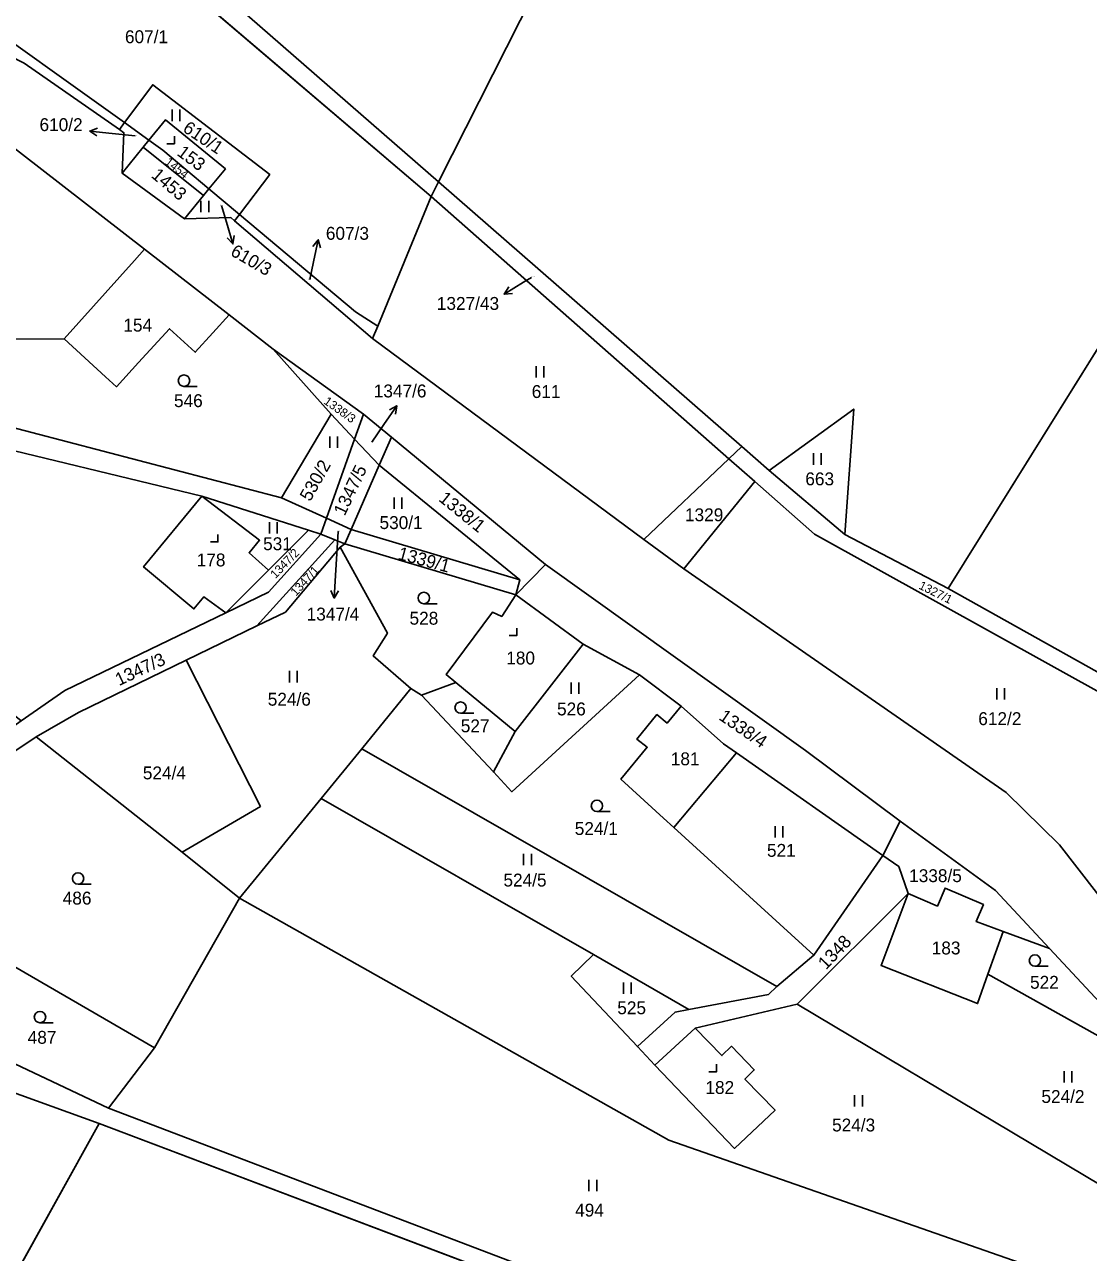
# Model space of a CAD drawing. Extents: x -588699 to -585793, y -1060280 to -1056731.
# Drawn here: x -586575.1 to -586434.8, y -1058797.6 to -1058635.6 of the extents above; entities that cross this region are included whole.
import ezdxf

# ---------------------------------------------------------------- set-up
doc = ezdxf.new("R2010")
doc.units = 0
for name, color, linetype in [('Druh pozemku', 7, 'Continuous'), ('Lesy', 7, 'Continuous'), ('Parcela nároku', 7, 'Continuous'), ('Parcelní číslo', 7, 'Continuous')]:
    doc.layers.add(name, color=color, linetype=linetype)

msp = doc.modelspace()

# ---------------------------------------------------------------- linework, layer by layer
at = {"layer": 'Druh pozemku'}
for p, q in [((-586555.68, -1058646.84), (-586555.68, -1058648.34)), ((-586554.66, -1058648.34), (-586554.66, -1058646.84)), ((-586551.86, -1058658.88), (-586551.86, -1058660.38)), ((-586550.83, -1058660.38), (-586550.83, -1058658.88)), ((-586507.63, -1058680.68), (-586507.63, -1058682.18)), ((-586506.6, -1058682.18), (-586506.6, -1058680.68)), ((-586552.35, -1058683.35), (-586554.1, -1058683.35)), ((-586534.85, -1058689.98), (-586534.85, -1058691.48)), ((-586533.83, -1058691.48), (-586533.83, -1058689.98)), ((-586471.04, -1058692.19), (-586471.04, -1058693.69)), ((-586470.02, -1058693.69), (-586470.02, -1058692.19)), ((-586526.38, -1058698.01), (-586526.38, -1058699.51)), ((-586525.35, -1058699.51), (-586525.35, -1058698.01)), ((-586542.83, -1058701.26), (-586542.83, -1058702.76)), ((-586541.81, -1058702.76), (-586541.81, -1058701.26)), ((-586520.71, -1058712.03), (-586522.46, -1058712.03)), ((-586540.19, -1058720.91), (-586540.19, -1058722.41)), ((-586539.17, -1058722.41), (-586539.17, -1058720.91)), ((-586503.02, -1058722.42), (-586503.02, -1058723.92)), ((-586501.99, -1058723.92), (-586501.99, -1058722.42)), ((-586446.84, -1058723.19), (-586446.84, -1058724.69)), ((-586445.82, -1058724.69), (-586445.82, -1058723.19)), ((-586515.85, -1058726.49), (-586517.6, -1058726.49)), ((-586497.86, -1058739.45), (-586499.61, -1058739.45)), ((-586476.09, -1058741.39), (-586476.09, -1058742.89)), ((-586475.07, -1058742.89), (-586475.07, -1058741.39)), ((-586509.29, -1058745.05), (-586509.29, -1058746.55)), ((-586508.27, -1058746.55), (-586508.27, -1058745.05)), ((-586566.33, -1058749.04), (-586568.08, -1058749.04)), ((-586440.07, -1058759.87), (-586441.82, -1058759.87)), ((-586496.11, -1058762.02), (-586496.11, -1058763.52)), ((-586495.08, -1058763.52), (-586495.08, -1058762.02)), ((-586571.35, -1058767.33), (-586573.1, -1058767.33)), ((-586437.96, -1058773.72), (-586437.96, -1058775.22)), ((-586436.94, -1058775.22), (-586436.94, -1058773.72)), ((-586465.61, -1058776.89), (-586465.61, -1058778.39)), ((-586464.58, -1058778.39), (-586464.58, -1058776.89)), ((-586500.67, -1058788.05), (-586500.67, -1058789.55)), ((-586499.65, -1058789.55), (-586499.65, -1058788.05))]:
    msp.add_line(p, q, dxfattribs=at)
for points in [[(-586556.37, -1058651.34), (-586555.37, -1058651.34), (-586555.37, -1058650.34)], [(-586550.62, -1058703.88), (-586549.62, -1058703.88), (-586549.62, -1058702.88)], [(-586511.19, -1058716.25), (-586510.19, -1058716.25), (-586510.19, -1058715.25)], [(-586484.84, -1058773.81), (-586483.84, -1058773.81), (-586483.84, -1058772.81)]]:
    msp.add_lwpolyline(points, dxfattribs=at)
for centre in [(-586554.1, -1058682.6), (-586522.46, -1058711.28), (-586517.6, -1058725.74), (-586499.61, -1058738.7), (-586568.08, -1058748.29), (-586441.82, -1058759.12), (-586573.1, -1058766.58)]:
    msp.add_circle(centre, 0.75, dxfattribs=at)
at = {"layer": 'Lesy'}
for p, q in [((-586565.57, -1058620.73), (-586543.52, -1058639.5)), ((-586543.52, -1058639.5), (-586521.47, -1058658.28)), ((-586453.29, -1058710.03), (-586409.84, -1058640.32)), ((-586521.47, -1058658.28), (-586520.5, -1058656.37)), ((-586520.5, -1058656.37), (-586480.5, -1058691.28)), ((-586480.5, -1058691.28), (-586476.88, -1058694.44)), ((-586476.88, -1058694.44), (-586466.89, -1058702.91)), ((-586466.89, -1058702.91), (-586453.29, -1058710.03)), ((-586565.27, -1058780.61), (-586582.39, -1058811.42)), ((-586495.05, -1058807.2), (-586565.27, -1058780.61))]:
    msp.add_line(p, q, dxfattribs=at)
at = {"layer": 'Parcela nároku'}
for points in [[(-586384.19, -1058261.29), (-586418.67, -1058240.15), (-586441.31, -1058227.86), (-586465.73, -1058367.03), (-586479.41, -1058408.1), (-586491.73, -1058437.43), (-586514.4, -1058478.89), (-586533.36, -1058501.38), (-586546.66, -1058525.82), (-586562.69, -1058562), (-586570.47, -1058584.93), (-586558.5, -1058593.92), (-586556.26, -1058589.51), (-586547, -1058595.39), (-586561.85, -1058620.29), (-586520.5, -1058656.37), (-586502.57, -1058620.88), (-586453.56, -1058551.24), (-586421.78, -1058450.97)], [(-586695.54, -1058570.75), (-586723.01, -1058563.64), (-586723.97, -1058565.5), (-586701.18, -1058571.25), (-586663.07, -1058584.46), (-586649.29, -1058589.84), (-586616.31, -1058599.2), (-586600.16, -1058603.78), (-586584.46, -1058609.63), (-586574.88, -1058615.69), (-586569.97, -1058617.96), (-586565.57, -1058620.73), (-586521.47, -1058658.28), (-586520.5, -1058656.37), (-586561.85, -1058620.29), (-586566.13, -1058616.55), (-586566.86, -1058616.12), (-586567.54, -1058615.71), (-586570.85, -1058613.91), (-586582.12, -1058607.98), (-586593.62, -1058603.21), (-586614.58, -1058596.16), (-586676.13, -1058576.31)], [(-586597.95, -1058625.16), (-586584.01, -1058632.77), (-586561.96, -1058648.55), (-586562.62, -1058649.44), (-586575.18, -1058640.72), (-586602.99, -1058626.52), (-586665.54, -1058591.33), (-586664.46, -1058588.32), (-586623.04, -1058611.28), (-586607.59, -1058619.84), (-586605.96, -1058620.74), (-586600.89, -1058623.54)], [(-586546.79, -1058660.66), (-586542.78, -1058655.4), (-586558.23, -1058643.56), (-586561.96, -1058648.55), (-586584.01, -1058632.77), (-586597.95, -1058625.16), (-586600.89, -1058623.54), (-586599.59, -1058622.65), (-586599.28, -1058622.47), (-586597.4, -1058621.75), (-586595.42, -1058621.47), (-586586.5, -1058620.91), (-586577.55, -1058620.34), (-586574.63, -1058619.84), (-586571.82, -1058618.84), (-586569.97, -1058617.96), (-586565.57, -1058620.73), (-586521.47, -1058658.28), (-586528.54, -1058675.42), (-586531.47, -1058673.53)], [(-586604.33, -1058636.33), (-586629.39, -1058669.03), (-586622.19, -1058678.18), (-586611.05, -1058684.49), (-586583.61, -1058687), (-586593.33, -1058677.12), (-586569.93, -1058677.07), (-586560.64, -1058666.75), (-586559.3, -1058665.26), (-586580.93, -1058648.48)], [(-586410.57, -1058669.52), (-586415.81, -1058666.33), (-586405.17, -1058648.81), (-586398.83, -1058652.55), (-586396.17, -1058648.17), (-586398.87, -1058646.62), (-586409.84, -1058640.32), (-586453.29, -1058710.03), (-586423.23, -1058726.84), (-586397.39, -1058683.42), (-586401.38, -1058681.22), (-586398.73, -1058676.74)], [(-586548.63, -1058654.65), (-586550.8, -1058657.3), (-586546.79, -1058660.66), (-586542.78, -1058655.4), (-586558.23, -1058643.56), (-586561.96, -1058648.55), (-586558.73, -1058650.87), (-586556.54, -1058648.19)], [(-586562.62, -1058649.44), (-586561.96, -1058648.55), (-586558.73, -1058650.87), (-586559.49, -1058651.81), (-586562.26, -1058655.2), (-586562.02, -1058649.89)], [(-586558.73, -1058650.87), (-586556.54, -1058648.19), (-586548.63, -1058654.65), (-586550.8, -1058657.3), (-586556.88, -1058652.19)], [(-586559.49, -1058651.81), (-586558.73, -1058650.87), (-586556.88, -1058652.19), (-586550.8, -1058657.3), (-586551.52, -1058658.17)], [(-586551.52, -1058658.17), (-586559.49, -1058651.81), (-586562.26, -1058655.2), (-586554.04, -1058661.25)], [(-586554.04, -1058661.25), (-586551.52, -1058658.17), (-586550.8, -1058657.3), (-586546.79, -1058660.66), (-586547.43, -1058661.49), (-586547.94, -1058661.08)], [(-586521.47, -1058658.28), (-586520.5, -1058656.37), (-586480.5, -1058691.28), (-586482.21, -1058692.9)], [(-586528.54, -1058675.42), (-586529.21, -1058677.03), (-586493.41, -1058703.55), (-586482.21, -1058692.9), (-586521.47, -1058658.28)], [(-586531.47, -1058673.53), (-586528.54, -1058675.42), (-586529.21, -1058677.03), (-586547.43, -1058661.49), (-586546.79, -1058660.66)], [(-586560.64, -1058666.75), (-586559.3, -1058665.26), (-586548.16, -1058673.91), (-586550.3, -1058676.3), (-586552.61, -1058678.86), (-586556, -1058675.75), (-586560.09, -1058680.21), (-586563.02, -1058683.41), (-586564.47, -1058682.08), (-586569.93, -1058677.07)], [(-586629.39, -1058669.03), (-586622.19, -1058678.18), (-586611.05, -1058684.49), (-586583.61, -1058687), (-586541.24, -1058698.07), (-586535.29, -1058700.76), (-586536.03, -1058702.84), (-586537.65, -1058702.32), (-586551.75, -1058697.84), (-586583.39, -1058690.19), (-586610.09, -1058688.31), (-586623.54, -1058680.6), (-586631.72, -1058674.86), (-586632.17, -1058672.66)], [(-586548.16, -1058673.91), (-586542.32, -1058678.44), (-586534.7, -1058687.04), (-586541.24, -1058698.07), (-586583.61, -1058687), (-586593.33, -1058677.12), (-586569.93, -1058677.07), (-586564.47, -1058682.08), (-586563.02, -1058683.41), (-586560.09, -1058680.21), (-586556, -1058675.75), (-586552.61, -1058678.86), (-586550.3, -1058676.3)], [(-586530.42, -1058687.01), (-586542.32, -1058678.44), (-586534.7, -1058687.04), (-586531.59, -1058690.31)], [(-586623.54, -1058680.6), (-586627.51, -1058684.38), (-586620.49, -1058689.29), (-586605.29, -1058703.42), (-586575.6, -1058727.47), (-586569.84, -1058723.49), (-586548.56, -1058713.23), (-586551.47, -1058711.11), (-586552.78, -1058712.71), (-586559.44, -1058707.18), (-586551.75, -1058697.84), (-586583.39, -1058690.19), (-586610.09, -1058688.31)], [(-586476.88, -1058694.44), (-586465.74, -1058686.35), (-586466.89, -1058702.91)], [(-586541.24, -1058698.07), (-586534.7, -1058687.04), (-586531.59, -1058690.31), (-586535.29, -1058700.76)], [(-586526.71, -1058690.04), (-586530.42, -1058687.01), (-586531.59, -1058690.31), (-586528.33, -1058693.74)], [(-586531.59, -1058690.31), (-586535.29, -1058700.76), (-586532.04, -1058702.24), (-586528.33, -1058693.74)], [(-586528.33, -1058693.74), (-586526.71, -1058690.04), (-586506.38, -1058706.88), (-586510.33, -1058710.87), (-586509.78, -1058708.88)], [(-586466.89, -1058702.91), (-586476.88, -1058694.44), (-586480.5, -1058691.28), (-586482.21, -1058692.9), (-586478.78, -1058695.92), (-586470.92, -1058702.85), (-586408.45, -1058737.5), (-586391.83, -1058744.03), (-586390.54, -1058742.72), (-586407.04, -1058735.71), (-586423.23, -1058726.84), (-586453.29, -1058710.03)], [(-586493.41, -1058703.55), (-586482.21, -1058692.9), (-586478.78, -1058695.92), (-586488.15, -1058707.45)], [(-586509.78, -1058708.88), (-586528.33, -1058693.74), (-586532.04, -1058702.24)], [(-586470.92, -1058702.85), (-586408.45, -1058737.5), (-586391.83, -1058744.03), (-586400.77, -1058758.77), (-586424.85, -1058746.15), (-586431.1, -1058753.5), (-586438.6, -1058743.85), (-586445.6, -1058736.95), (-586488.15, -1058707.45), (-586478.78, -1058695.92)], [(-586559.44, -1058707.18), (-586551.75, -1058697.84), (-586544.13, -1058703.65), (-586545.51, -1058705.32), (-586542.95, -1058707.62), (-586548.56, -1058713.23), (-586551.47, -1058711.11), (-586552.78, -1058712.71)], [(-586544.13, -1058703.65), (-586545.51, -1058705.32), (-586542.95, -1058707.62), (-586537.65, -1058702.32), (-586551.75, -1058697.84)], [(-586536.03, -1058702.84), (-586535.29, -1058700.76), (-586532.04, -1058702.24), (-586532.87, -1058704.14), (-586534.19, -1058703.6)], [(-586575.6, -1058727.47), (-586587.34, -1058735.8), (-586608.24, -1058752.75), (-586606, -1058754.58), (-586601.31, -1058750.5), (-586583, -1058735.87), (-586573.59, -1058729.61), (-586568.01, -1058726.38), (-586553.83, -1058719.5), (-586544.49, -1058714.97), (-586534.19, -1058703.6), (-586536.03, -1058702.84), (-586542.94, -1058710.52), (-586548.56, -1058713.23), (-586569.84, -1058723.49)], [(-586548.56, -1058713.23), (-586542.95, -1058707.62), (-586537.65, -1058702.32), (-586536.03, -1058702.84), (-586542.94, -1058710.52)], [(-586509.78, -1058708.88), (-586532.04, -1058702.24), (-586532.87, -1058704.14), (-586510.33, -1058710.87)], [(-586544.49, -1058714.97), (-586534.19, -1058703.6), (-586532.87, -1058704.14), (-586533.49, -1058704.57), (-586540.71, -1058713.13)], [(-586533.49, -1058704.57), (-586532.87, -1058704.14), (-586510.33, -1058710.87), (-586512.18, -1058713.7), (-586513.41, -1058713.15), (-586519.52, -1058721.37), (-586518.23, -1058722.44), (-586522.75, -1058724.1), (-586524.18, -1058723.24), (-586529.12, -1058718.93), (-586527.27, -1058715.94)], [(-586540.71, -1058713.13), (-586533.49, -1058704.57), (-586527.27, -1058715.94), (-586529.12, -1058718.93), (-586524.18, -1058723.24), (-586530.64, -1058731.18), (-586536, -1058737.73), (-586546.76, -1058750.88), (-586554.32, -1058744.8), (-586544.01, -1058738.79), (-586553.83, -1058719.5), (-586544.49, -1058714.97)], [(-586506.38, -1058706.88), (-586510.33, -1058710.87), (-586501.42, -1058717.36), (-586494.01, -1058721.42), (-586488.52, -1058725.56), (-586482.93, -1058730.54), (-586481.22, -1058731.69), (-586461.88, -1058745.26), (-586459.59, -1058740.72), (-586472.09, -1058731.41)], [(-586513.41, -1058713.15), (-586512.18, -1058713.7), (-586510.33, -1058710.87), (-586501.42, -1058717.36), (-586510.42, -1058728.88), (-586518.23, -1058722.44), (-586519.52, -1058721.37)], [(-586501.42, -1058717.36), (-586510.42, -1058728.88), (-586513.28, -1058734.23), (-586510.84, -1058736.84), (-586494.01, -1058721.42)], [(-586544.01, -1058738.79), (-586553.83, -1058719.5), (-586568.01, -1058726.38), (-586573.59, -1058729.61), (-586554.32, -1058744.8)], [(-586492.98, -1058730.98), (-586494.33, -1058729.92), (-586491.69, -1058726.66), (-586490.35, -1058727.78), (-586488.52, -1058725.56), (-586494.01, -1058721.42), (-586510.84, -1058736.84), (-586513.28, -1058734.23), (-586522.75, -1058724.1), (-586524.18, -1058723.24), (-586530.64, -1058731.18), (-586475.87, -1058762.55), (-586470.99, -1058758.43), (-586489.48, -1058741.56), (-586490.82, -1058740.34), (-586496.45, -1058735.2)], [(-586522.75, -1058724.1), (-586518.23, -1058722.44), (-586510.42, -1058728.88), (-586513.28, -1058734.23)], [(-586482.93, -1058730.54), (-586488.52, -1058725.56), (-586490.35, -1058727.78), (-586491.69, -1058726.66), (-586494.33, -1058729.92), (-586492.98, -1058730.98), (-586496.45, -1058735.2), (-586490.82, -1058740.34), (-586489.48, -1058741.56), (-586481.22, -1058731.69)], [(-586583, -1058735.87), (-586573.59, -1058729.61), (-586554.32, -1058744.8), (-586546.76, -1058750.88), (-586558, -1058770.65), (-586580.88, -1058757.4), (-586588.9, -1058751.81), (-586590.67, -1058754.35), (-586596.95, -1058749.97), (-586598.64, -1058752.26), (-586601.31, -1058750.5)], [(-586530.64, -1058731.18), (-586536, -1058737.73), (-586500.07, -1058758.34), (-586487.47, -1058765.56), (-586476.99, -1058763.59), (-586475.87, -1058762.55)], [(-586461.88, -1058745.26), (-586481.22, -1058731.69), (-586489.48, -1058741.56), (-586470.99, -1058758.43)], [(-586494.27, -1058770.47), (-586491.99, -1058772.91), (-586481.47, -1058783.92), (-586476.12, -1058778.86), (-586480.09, -1058774.77), (-586478.86, -1058773.56), (-586481.88, -1058770.42), (-586483.12, -1058771.65), (-586486.65, -1058768.06), (-586473.21, -1058764.89), (-586411.55, -1058801.66), (-586414.16, -1058809.35), (-586490.14, -1058782.82), (-586546.76, -1058750.88), (-586536, -1058737.73), (-586500.07, -1058758.34), (-586503, -1058761.17)], [(-586459.59, -1058740.72), (-586447.03, -1058749.88), (-586439.92, -1058757.51), (-586446.03, -1058755.27), (-586449.57, -1058753.97), (-586448.62, -1058751.73), (-586453.68, -1058749.56), (-586454.69, -1058751.93), (-586458.53, -1058750.26), (-586459.78, -1058746.71), (-586461.88, -1058745.26)], [(-586476.99, -1058763.59), (-586475.87, -1058762.55), (-586470.99, -1058758.43), (-586461.88, -1058745.26), (-586459.78, -1058746.71), (-586458.53, -1058750.26), (-586473.21, -1058764.89), (-586486.65, -1058768.06), (-586491.99, -1058772.91), (-586494.27, -1058770.47), (-586489.31, -1058765.91), (-586487.47, -1058765.56)], [(-586453.68, -1058749.56), (-586454.69, -1058751.93), (-586458.53, -1058750.26), (-586462.12, -1058759.77), (-586449.39, -1058764.8), (-586448.02, -1058760.9), (-586446.03, -1058755.27), (-586449.57, -1058753.97), (-586448.62, -1058751.73)], [(-586546.76, -1058750.88), (-586490.14, -1058782.82), (-586414.16, -1058809.35), (-586430.2, -1058806.03), (-586446.69, -1058815.09), (-586447.32, -1058823.07), (-586564.07, -1058778.59), (-586558, -1058770.65)], [(-586448.02, -1058760.9), (-586431.3, -1058770.3), (-586430.27, -1058767.88), (-586425.65, -1058772.84), (-586411.04, -1058780.99), (-586410.09, -1058791.78), (-586411.55, -1058801.66), (-586473.21, -1058764.89), (-586458.53, -1058750.26), (-586462.12, -1058759.77), (-586449.39, -1058764.8)], [(-586448.02, -1058760.9), (-586446.03, -1058755.27), (-586439.92, -1058757.51), (-586430.27, -1058767.88), (-586431.3, -1058770.3)], [(-586580.88, -1058757.4), (-586558, -1058770.65), (-586564.07, -1058778.59), (-586587.17, -1058767.71), (-586584.55, -1058764.03), (-586581.45, -1058765.9), (-586578.9, -1058761.33), (-586582.16, -1058759.24)], [(-586500.07, -1058758.34), (-586487.47, -1058765.56), (-586489.31, -1058765.91), (-586494.27, -1058770.47), (-586503, -1058761.17)], [(-586476.12, -1058778.86), (-586480.09, -1058774.77), (-586478.86, -1058773.56), (-586481.88, -1058770.42), (-586483.12, -1058771.65), (-586486.65, -1058768.06), (-586491.99, -1058772.91), (-586481.47, -1058783.92)], [(-586628.98, -1058780.48), (-586644.52, -1058801.5), (-586674.36, -1058859.75), (-586676.24, -1058869.35), (-586676.18, -1058876.91), (-586610.33, -1058861.7), (-586565.27, -1058780.61), (-586592.71, -1058770.73), (-586604.81, -1058784.17), (-586607.85, -1058781.62), (-586619.73, -1058773.04), (-586622.18, -1058771.27)], [(-586502.31, -1058819.61), (-586485.18, -1058841.82), (-586610.33, -1058861.7), (-586565.27, -1058780.61), (-586495.05, -1058807.2)]]:
    msp.add_lwpolyline(points, close=True, dxfattribs=at)
for points in [[(-586421.78, -1058450.97), (-586453.56, -1058551.24), (-586502.57, -1058620.88), (-586520.5, -1058656.37), (-586480.5, -1058691.28), (-586476.88, -1058694.44), (-586465.74, -1058686.35), (-586466.89, -1058702.91), (-586453.29, -1058710.03), (-586409.84, -1058640.32), (-586398.87, -1058646.62), (-586377.28, -1058645.37), (-586368.48, -1058651.09), (-586357.64, -1058633.94), (-586351.82, -1058623.75), (-586349.88, -1058606.93), (-586357.96, -1058599.65), (-586348.75, -1058596.58), (-586351.64, -1058582.85), (-586348.03, -1058556.69), (-586345.17, -1058550.32), (-586335.85, -1058529.42)], [(-586665.54, -1058591.33), (-586602.99, -1058626.52), (-586575.18, -1058640.72), (-586562.62, -1058649.44), (-586562.02, -1058649.89), (-586562.26, -1058655.2), (-586554.04, -1058661.25), (-586547.94, -1058661.08), (-586547.43, -1058661.49), (-586529.21, -1058677.03), (-586493.41, -1058703.55), (-586488.15, -1058707.45), (-586445.6, -1058736.95), (-586438.6, -1058743.85), (-586431.1, -1058753.5)], [(-586373.84, -1058798.77), (-586399.97, -1058787.16), (-586403.04, -1058785.45), (-586407.1, -1058783.18), (-586411.04, -1058780.99), (-586425.65, -1058772.84), (-586430.27, -1058767.88), (-586439.92, -1058757.51), (-586447.03, -1058749.88), (-586459.59, -1058740.72), (-586472.09, -1058731.41), (-586506.38, -1058706.88), (-586526.71, -1058690.04), (-586530.42, -1058687.01), (-586542.32, -1058678.44), (-586548.16, -1058673.91), (-586559.3, -1058665.26), (-586580.93, -1058648.48), (-586604.33, -1058636.33), (-586618.94, -1058628.76), (-586660.99, -1058605.82)], [(-586668.27, -1058711.07), (-586643.18, -1058723.44), (-586626.83, -1058736.19), (-586608.24, -1058752.75), (-586606, -1058754.58), (-586602.48, -1058757.45), (-586587.17, -1058767.71), (-586564.07, -1058778.59), (-586447.32, -1058823.07), (-586443.51, -1058824.52), (-586443.86, -1058826.94), (-586447.51, -1058825.52), (-586483.01, -1058811.75), (-586495.05, -1058807.2), (-586565.27, -1058780.61), (-586592.71, -1058770.73), (-586608.51, -1058756.38), (-586610.69, -1058754.4), (-586611.98, -1058753.23), (-586618.28, -1058747.51), (-586621.92, -1058744.2), (-586644.38, -1058725.27), (-586669.98, -1058713.39)]]:
    msp.add_lwpolyline(points, dxfattribs=at)
at = {"layer": 'Parcelní číslo'}
for p, q in [((-586563.56, -1058649.99), (-586566.54, -1058649.67)), ((-586560.52, -1058650.31), (-586563.56, -1058649.99)), ((-586549.17, -1058659.47), (-586548.51, -1058661.69)), ((-586548.51, -1058661.69), (-586547.65, -1058664.56)), ((-586537.01, -1058666.94), (-586536.38, -1058664.01)), ((-586537.51, -1058669.24), (-586537.01, -1058666.94)), ((-586509.29, -1058669.62), (-586511.86, -1058671.17)), ((-586508.24, -1058668.98), (-586509.29, -1058669.62)), ((-586527.72, -1058688.39), (-586526.03, -1058685.91)), ((-586529.31, -1058690.7), (-586527.72, -1058688.39)), ((-586533.74, -1058702.49), (-586534.1, -1058708.3)), ((-586534.1, -1058708.3), (-586534.28, -1058711.29))]:
    msp.add_line(p, q, dxfattribs=at)
for points in [[(-586565.6, -1058650.28), (-586566.54, -1058649.67), (-586565.5, -1058649.28)], [(-586547.46, -1058663.46), (-586547.65, -1058664.56), (-586548.42, -1058663.75)], [(-586537.08, -1058664.88), (-586536.38, -1058664.01), (-586536.1, -1058665.09)], [(-586510.74, -1058671.08), (-586511.86, -1058671.17), (-586511.26, -1058670.23)], [(-586527, -1058686.46), (-586526.03, -1058685.91), (-586526.18, -1058687.02)], [(-586533.72, -1058710.33), (-586534.28, -1058711.29), (-586534.72, -1058710.27)]]:
    msp.add_lwpolyline(points, dxfattribs=at)

# ---------------------------------------------------------------- texts
at = {"layer": 'Parcela nároku'}
for s, height, p in [('607/1', 1.7, (-586561.89, -1058638.07)), ('610/2', 0.1, (-586560.69, -1058650.31)), ('610/3', 0.1, (-586549.34, -1058659.47)), ('607/3', 0.1, (-586537.69, -1058669.24)), ('1327/43', 0.1, (-586508.24, -1058668.98)), ('154', 1.7, (-586562.1, -1058676.13)), ('611', 1.7, (-586508.22, -1058684.89)), ('546', 1.7, (-586555.42, -1058686.09)), ('1347/6', 0.1, (-586529.51, -1058690.7)), ('663', 1.7, (-586472.12, -1058696.41)), ('1329', 1.7, (-586488, -1058701.15)), ('530/1', 1.7, (-586528.3, -1058702.18)), ('1347/4', 0.1, (-586533.94, -1058702.49)), ('531', 1.7, (-586543.66, -1058704.97)), ('178', 1.7, (-586552.42, -1058707.11)), ('528', 1.7, (-586524.34, -1058714.8)), ('180', 1.7, (-586511.58, -1058720.05)), ('524/6', 1.7, (-586543.05, -1058725.49)), ('526', 1.7, (-586504.88, -1058726.77)), ('612/2', 1.7, (-586449.3, -1058728.05)), ('527', 1.7, (-586517.58, -1058729)), ('181', 1.7, (-586489.87, -1058733.35)), ('524/4', 1.7, (-586559.53, -1058735.21)), ('524/1', 1.7, (-586502.54, -1058742.55)), ('521', 1.7, (-586477.18, -1058745.43)), ('524/5', 1.7, (-586511.95, -1058749.35)), ('1338/5', 1.7, (-586458.42, -1058748.77)), ('486', 1.7, (-586570.1, -1058751.73)), ('183', 1.7, (-586455.44, -1058758.31)), ('522', 1.7, (-586442.47, -1058762.84)), ('525', 1.7, (-586496.93, -1058766.2)), ('487', 1.7, (-586574.72, -1058770.1)), ('182', 1.7, (-586485.3, -1058776.72)), ('524/2', 1.7, (-586440.97, -1058777.91)), ('524/3', 1.7, (-586468.59, -1058781.67)), ('494', 1.7, (-586502.49, -1058792.9))]:
    msp.add_text(s, height=height, dxfattribs=at).set_placement(p)
for s, height, rotation, p in [('610/1', 1.7, 326.2415, (-586554.38, -1058649.64)), ('153', 1.7, 323.4221, (-586555.14, -1058652.77)), ('1454', 1.14, 321.8208, (-586556.72, -1058653.94)), ('1453', 1.7, 319.6664, (-586558.53, -1058655.68)), ('1338/3', 1.14, 324.4469, (-586535.76, -1058685.55)), ('530/2', 1.7, 60.5825, (-586537.45, -1058698.64)), ('1347/5', 1.7, 64.5923, (-586532.9, -1058700.54)), ('1338/1', 1.7, 320.9258, (-586520.61, -1058698.38)), ('1347/2', 1.14, 46.1662, (-586542.02, -1058708.79)), ('1339/1', 1.7, 344.8837, (-586525.99, -1058706.13)), ('1347/1', 1.14, 47.3216, (-586539.33, -1058711.12)), ('1327/1', 1.14, 333.435, (-586457.25, -1058710)), ('1347/3', 1.7, 25.1448, (-586562.68, -1058722.92)), ('1338/4', 1.7, 325.6187, (-586483.65, -1058727.24)), ('1348', 1.7, 46.5006, (-586469.39, -1058760.42))]:
    msp.add_text(s, height=height, rotation=rotation, dxfattribs=at).set_placement(p)
at = {"layer": 'Parcelní číslo'}
for s, p in [('610/2', (-586573.16, -1058649.67)), ('607/3', (-586535.38, -1058664.01)), ('1327/43', (-586520.74, -1058673.26)), ('1347/6', (-586529.06, -1058684.81)), ('1347/4', (-586537.92, -1058714.25))]:
    msp.add_text(s, height=1.7, dxfattribs=at).set_placement(p)
msp.add_text('610/3', height=1.7, rotation=329.8135, dxfattribs=at).set_placement((-586548.09, -1058665.98))

doc.saveas('drawing.dxf')
